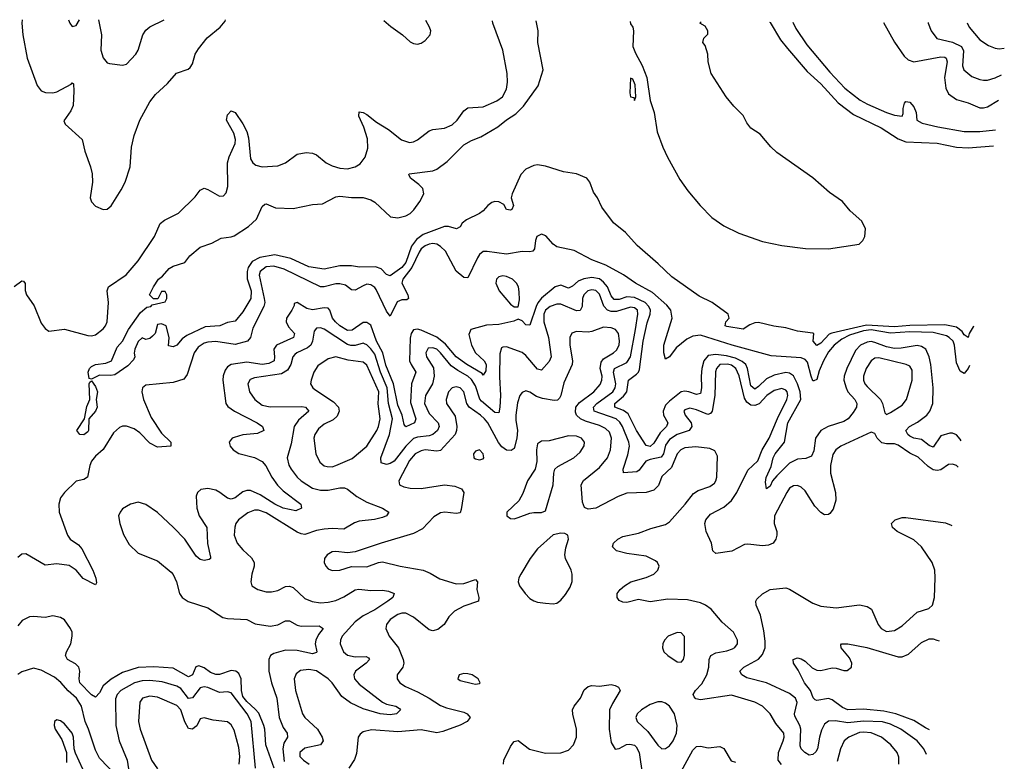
# Model space of a CAD drawing. Header units: inches. Extents: x 1694797 to 1849917, y 907313 to 1017959.
# Tile 834 of 834: x 1844839 to 1849917, y 1012405 to 1016228. Entities that reach past the tile are written whole.
import ezdxf

# ---------------------------------------------------------------- set-up
doc = ezdxf.new("R2010")
doc.units = ezdxf.units.IN
doc.header["$MEASUREMENT"] = 0
doc.layers.add('B8041', color=7, linetype='Continuous')

msp = doc.modelspace()

# ---------------------------------------------------------------- linework, layer by layer
at = {"layer": 'B8041', "color": 5}
for points, elevation in [([(1844810, 1014852.1), (1844850, 1014882), (1844859.1, 1014879.1), (1844867.8, 1014867.7), (1844867.9, 1014832.1), (1844874.4, 1014810), (1844913.1, 1014753.1), (1844950, 1014663.5), (1844970, 1014635.4), (1844990, 1014622.9), (1845070, 1014632.3), (1845190, 1014599.2), (1845210, 1014597.9), (1845230, 1014603.7), (1845270, 1014634.8), (1845282.4, 1014650), (1845290.3, 1014669.7), (1845296.4, 1014770), (1845289.9, 1014830), (1845296.5, 1014850), (1845388.3, 1014911.7), (1845450, 1014985.1), (1845534.6, 1015110), (1845563.3, 1015176.7), (1845585.6, 1015194.4), (1845657.4, 1015230), (1845744.6, 1015315.4), (1845770, 1015348.2), (1845783.5, 1015356.5), (1845790, 1015359.5), (1845810, 1015353.1), (1845870, 1015318.7), (1845890, 1015320.4), (1845904.6, 1015335.4), (1845912.3, 1015367.7), (1845910.8, 1015490), (1845919.2, 1015520.8), (1845950.5, 1015590), (1845952.5, 1015610), (1845943.5, 1015643.5), (1845906.2, 1015710), (1845910, 1015736.5), (1845930, 1015757.7), (1845950, 1015748.8), (1845990, 1015691.7), (1846010, 1015651.7), (1846018.5, 1015618.5), (1846030, 1015510.4), (1846041.8, 1015490), (1846057.3, 1015477.3), (1846090, 1015468.5), (1846170, 1015474), (1846210, 1015490.2), (1846270, 1015533.8), (1846316.2, 1015543.8), (1846350, 1015540.2), (1846370, 1015531.6), (1846419.5, 1015490), (1846450, 1015474.5), (1846490, 1015461.8), (1846530, 1015458.9), (1846570, 1015469.2), (1846594.7, 1015485.3), (1846620.6, 1015519.4), (1846634.6, 1015565.4), (1846633.1, 1015613.1), (1846614.5, 1015674.5), (1846587.3, 1015730), (1846590, 1015752.4), (1846610, 1015748.7), (1846630, 1015738.2), (1846679.6, 1015699.6), (1846741.3, 1015661.3), (1846807.9, 1015607.9), (1846850, 1015595.5), (1846870, 1015597.8), (1846890, 1015607.8), (1846950, 1015655), (1846970, 1015662), (1847030, 1015668.5), (1847070, 1015685.8), (1847095.5, 1015710), (1847130, 1015758.3), (1847150, 1015774), (1847230, 1015779.3), (1847300.5, 1015810), (1847329.2, 1015830.8), (1847349.9, 1015870.1), (1847354.3, 1015905.7), (1847352.8, 1015950), (1847330.4, 1016070), (1847279, 1016210), (1847277.6, 1016222.3)], 480), ([(1844851.5, 1016226.3), (1844849.6, 1016210), (1844855.5, 1016150), (1844877.1, 1016030), (1844930, 1015888.2), (1844950, 1015860.2), (1844972.3, 1015852.3), (1845010, 1015850.8), (1845030, 1015856.3), (1845104.8, 1015895.2), (1845110, 1015903), (1845116.3, 1015896.3), (1845119, 1015859), (1845114.5, 1015785.5), (1845102.7, 1015757.3), (1845066.6, 1015706.6), (1845074, 1015690), (1845161.3, 1015610), (1845174.3, 1015550), (1845205, 1015470), (1845212.9, 1015432.9), (1845214.5, 1015390), (1845202.4, 1015310), (1845210, 1015288.5), (1845230, 1015267), (1845270, 1015248.5), (1845290, 1015250.4), (1845310, 1015268.2), (1845363.1, 1015350), (1845383.5, 1015390), (1845408.7, 1015470), (1845415.9, 1015570), (1845429.8, 1015630), (1845458, 1015710), (1845510, 1015804.9), (1845538.6, 1015841.4), (1845602, 1015898), (1845647.7, 1015952.3), (1845707.7, 1015972.3), (1845719, 1015981), (1845730, 1016000.7), (1845744.8, 1016050), (1845761.9, 1016078.1), (1845805.6, 1016134.4), (1845872.6, 1016190), (1845899.1, 1016220.9), (1845901.1, 1016226.5)], 520), ([(1845090.2, 1016226.8), (1845097.1, 1016210), (1845110, 1016193.4), (1845130, 1016198.4), (1845148, 1016227.1)], 540), ([(1849759.1, 1014645.6), (1849756.3, 1014643.7), (1849735.5, 1014610), (1849730, 1014589.6), (1849710, 1014603), (1849700, 1014620), (1849670, 1014642.4), (1849610, 1014655.6), (1849430, 1014652.1), (1849350, 1014643.9), (1849206.4, 1014653.6), (1849027.5, 1014612.5), (1849014.1, 1014605.9), (1848970, 1014560.7), (1848950, 1014548.3), (1848931.8, 1014570), (1848934.2, 1014610), (1848930, 1014612.5), (1848850, 1014622.6), (1848790, 1014639.6), (1848728, 1014648), (1848650, 1014666), (1848630, 1014664.4), (1848604.6, 1014655.4), (1848570, 1014633), (1848486.1, 1014646.1), (1848477.2, 1014650), (1848480.7, 1014670), (1848498.7, 1014690), (1848493.2, 1014710), (1848410, 1014769.9), (1848343.4, 1014803.4), (1848202, 1014902), (1848132.1, 1014970), (1848023.6, 1015063.6), (1847962.8, 1015130), (1847901.2, 1015181.2), (1847840.8, 1015260.8), (1847819.4, 1015310), (1847799.1, 1015339.1), (1847779.6, 1015390), (1847763.8, 1015410), (1847710, 1015432.8), (1847642.9, 1015442.9), (1847550, 1015473.3), (1847510, 1015479.8), (1847490, 1015476.5), (1847450, 1015457.4), (1847423.3, 1015430), (1847378.6, 1015330), (1847374, 1015310), (1847385.3, 1015270), (1847377.6, 1015250), (1847370, 1015245.6), (1847350, 1015249.7), (1847335.5, 1015275.5), (1847310, 1015288.1), (1847290, 1015289.9), (1847274.3, 1015285.7), (1847252.9, 1015270), (1847230, 1015242.3), (1847211.2, 1015228.8), (1847143.5, 1015196.5), (1847121.7, 1015178.3), (1847110, 1015160.5), (1847091.1, 1015148.9), (1847050, 1015162.3), (1847030, 1015161.5), (1846920, 1015120), (1846885.4, 1015094.5), (1846859.8, 1015060.2), (1846830, 1014976.2), (1846810, 1014950.6), (1846750, 1014907.4), (1846730, 1014914), (1846703.9, 1014943.9), (1846674.1, 1014954.1), (1846592, 1014952), (1846550, 1014959), (1846490, 1014958.2), (1846410, 1014941.1), (1846330, 1014953.6), (1846237.6, 1014997.6), (1846155.4, 1015015.4), (1846077.5, 1015002.5), (1846038, 1014982), (1846016.6, 1014950), (1846012.1, 1014930), (1846012.2, 1014892.2), (1846032.5, 1014830), (1846031.6, 1014790), (1845990, 1014722), (1845950, 1014674), (1845910, 1014666), (1845871.3, 1014650), (1845795.1, 1014644.9), (1845700.5, 1014599.5), (1845676.7, 1014583.3), (1845650, 1014549.3), (1845630, 1014542), (1845606, 1014546), (1845609.3, 1014590), (1845595.3, 1014650), (1845570, 1014659.5), (1845550, 1014657), (1845537.1, 1014610), (1845524.4, 1014595.6), (1845510, 1014583.7), (1845490, 1014578.4), (1845470, 1014587), (1845450, 1014569.3), (1845432.7, 1014530), (1845428.6, 1014508.6), (1845432, 1014490), (1845425.8, 1014474.2), (1845396.2, 1014443.8), (1845330, 1014397.4), (1845307, 1014393), (1845250, 1014394.8), (1845210, 1014374), (1845198, 1014378), (1845191.5, 1014410), (1845199.7, 1014430), (1845210, 1014440.3), (1845230, 1014450.2), (1845283, 1014457), (1845313, 1014470), (1845341, 1014539), (1845369, 1014571), (1845399.8, 1014630), (1845461.7, 1014718.3), (1845494.9, 1014745.1), (1845515.3, 1014750), (1845522, 1014758), (1845590, 1014774), (1845598, 1014790), (1845598, 1014810), (1845590, 1014826), (1845570, 1014826), (1845552, 1014788), (1845528.4, 1014788.4), (1845509, 1014810), (1845528.7, 1014850), (1845555.3, 1014890), (1845575.1, 1014904.9), (1845610, 1014946), (1845630, 1014957.3), (1845690, 1014976), (1845717.2, 1015010), (1845770, 1015055.8), (1845830, 1015076), (1845877.7, 1015102.3), (1845930, 1015107.7), (1845945.6, 1015114.4), (1846018.8, 1015161.2), (1846059.8, 1015200.2), (1846090, 1015265.5), (1846103.7, 1015276.3), (1846110, 1015278.7), (1846158.3, 1015258.3), (1846250, 1015254.3), (1846350, 1015275.8), (1846401, 1015279), (1846470, 1015314.7), (1846490, 1015317.6), (1846550, 1015311.1), (1846610, 1015311.1), (1846650, 1015299.3), (1846670, 1015287.2), (1846751.8, 1015211.8), (1846790, 1015205.8), (1846830, 1015217.1), (1846852, 1015228), (1846872.6, 1015247.4), (1846903.1, 1015290), (1846922.7, 1015330), (1846917.4, 1015357.4), (1846897.9, 1015377.9), (1846855.1, 1015410), (1846845.6, 1015430), (1846847.4, 1015432.6), (1846970, 1015449.1), (1846990, 1015457.2), (1847043.6, 1015496.4), (1847130, 1015583.5), (1847170, 1015605.6), (1847216.5, 1015623.5), (1847305, 1015675), (1847350, 1015711.8), (1847397.3, 1015742.7), (1847438.2, 1015781.8), (1847513.4, 1015886.6), (1847539.5, 1015970), (1847511.6, 1016110), (1847512.7, 1016170), (1847503.5, 1016221.6)], 460), ([(1845245.7, 1016227.7), (1845261.5, 1016150), (1845256.9, 1016070), (1845270, 1016030.5), (1845290, 1016006), (1845301.4, 1016001.4), (1845370, 1015993.4), (1845390, 1015998), (1845438.4, 1016050), (1845449.6, 1016070), (1845473.7, 1016150), (1845490, 1016173.7), (1845510, 1016190.3), (1845584.4, 1016227.5)], 540), ([(1846716.9, 1016224.1), (1846752.6, 1016192.6), (1846813.4, 1016150), (1846853.5, 1016113.5), (1846870, 1016104.9), (1846890, 1016102), (1846910, 1016106.7), (1846930, 1016120.4), (1846956.2, 1016150), (1846959.6, 1016170), (1846952.8, 1016190), (1846932.9, 1016223.4)], 520), ([(1847988, 1016219.2), (1847990, 1016206), (1848000.7, 1016190), (1848004.4, 1016170), (1848002, 1016090), (1848015.1, 1016055.1), (1848050, 1015991), (1848073.4, 1015930), (1848091.3, 1015811.3), (1848111.3, 1015750), (1848126, 1015650), (1848155.5, 1015570), (1848179.9, 1015519.9), (1848243.4, 1015403.4), (1848285.5, 1015345.5), (1848348.8, 1015270), (1848408.8, 1015208.8), (1848470, 1015165.8), (1848548, 1015128), (1848670, 1015084.9), (1848770, 1015064.4), (1848891, 1015049), (1849010, 1015047.4), (1849168.9, 1015071.1), (1849188, 1015090), (1849198, 1015110), (1849202, 1015150), (1849182, 1015190), (1849122, 1015242), (1849082, 1015290), (1849016.2, 1015336.2), (1848930, 1015412), (1848743.2, 1015543.2), (1848712.5, 1015572.5), (1848657.5, 1015637.5), (1848609.4, 1015669.4), (1848590, 1015695.3), (1848570, 1015734), (1848521.7, 1015781.7), (1848482.7, 1015830), (1848406, 1015950), (1848389, 1016010), (1848388.7, 1016050), (1848374, 1016094), (1848362, 1016110), (1848367.3, 1016132.7), (1848387.3, 1016152.7), (1848388, 1016170), (1848374.6, 1016194.6), (1848346, 1016210), (1848353.3, 1016217.3)], 460), ([(1848706, 1016215.5), (1848710, 1016213), (1848763.3, 1016123.3), (1848798.5, 1016078.5), (1848901.1, 1015961.1), (1848970, 1015896.8), (1849060, 1015800), (1849139.5, 1015739.5), (1849281.3, 1015670), (1849370, 1015612.9), (1849410, 1015598.9), (1849570, 1015592.1), (1849670.6, 1015570.6), (1849730, 1015567.6), (1849861.7, 1015578.1)], 460), ([(1848825.9, 1016214.9), (1848842.4, 1016182.4), (1848897.9, 1016097.9), (1849017.4, 1015957.4), (1849094.5, 1015874.5), (1849173.3, 1015813.3), (1849211.7, 1015791.7), (1849310.3, 1015750), (1849350, 1015736.4), (1849389.7, 1015730.3), (1849395.8, 1015744.2), (1849395.3, 1015770), (1849402.4, 1015797.6), (1849410, 1015805.7), (1849430, 1015802), (1849450, 1015778.9), (1849463, 1015750), (1849466, 1015710), (1849493.7, 1015693.7), (1849574.8, 1015674.8), (1849710, 1015651.8), (1849790, 1015651.5), (1849870.8, 1015660.7)], 480), ([(1849294.8, 1016213.9), (1849351.1, 1016111.1), (1849400.3, 1016040.3), (1849420.6, 1016020.6), (1849451, 1016011), (1849590, 1016035.7), (1849610, 1016034.7), (1849617.1, 1016030), (1849622.9, 1016010), (1849609, 1015929), (1849614.7, 1015874.7), (1849630, 1015846), (1849670, 1015816.1), (1849730, 1015799.3), (1849790, 1015773.6), (1849810, 1015772.8), (1849830, 1015779.2), (1849887.5, 1015812.5)], 520), ([(1849524.4, 1016213.6), (1849525, 1016210), (1849540.2, 1016170), (1849568.9, 1016130), (1849650, 1016111.7), (1849696.4, 1016090), (1849707.1, 1016067.1), (1849702.2, 1015990), (1849708.6, 1015970), (1849750, 1015935.6), (1849790, 1015919.3), (1849810, 1015916.3), (1849830, 1015916.8), (1849870, 1015928.2), (1849901.9, 1015943.8)], 540), ([(1849724.9, 1016211.9), (1849735.8, 1016190), (1849790, 1016124), (1849835.2, 1016095.2), (1849870, 1016080.2), (1849890, 1016077.5), (1849917, 1016080.9)], 560), ([(1849737, 1014444.9), (1849730, 1014430.5), (1849710, 1014403.1), (1849690, 1014416.3), (1849670, 1014458.2), (1849659.7, 1014550), (1849652.5, 1014570), (1849633.5, 1014590), (1849618.1, 1014598.1), (1849550, 1014614.6), (1849430, 1014618.3), (1849330, 1014612), (1849230, 1014629.2), (1849190, 1014624.7), (1849117.9, 1014602.1), (1849079.5, 1014580.5), (1849038.8, 1014550), (1849010, 1014515.2), (1848985.2, 1014470), (1848962.6, 1014417.4), (1848950, 1014372.6), (1848934.1, 1014365.9), (1848930, 1014366.3), (1848921, 1014390), (1848901.6, 1014461.6), (1848890, 1014475.7), (1848870, 1014485.4), (1848715, 1014495.1), (1848513, 1014550), (1848350, 1014601.7), (1848310, 1014596.2), (1848279.5, 1014580.5), (1848224.1, 1014535.9), (1848190, 1014489.7), (1848170, 1014477), (1848161.3, 1014510), (1848161.5, 1014550), (1848203.6, 1014690), (1848196.8, 1014730), (1848176.9, 1014756.9), (1848102.3, 1014822.3), (1848015.2, 1014870), (1847953.3, 1014913.3), (1847862.3, 1014962.3), (1847789.8, 1014990), (1847698, 1015038), (1847610, 1015057.7), (1847590, 1015071.3), (1847552.9, 1015112.9), (1847530, 1015121.7), (1847506, 1015110), (1847498.6, 1015090), (1847493.4, 1015046.6), (1847484.7, 1015035.3), (1847470, 1015030.9), (1847430, 1015033.6), (1847350, 1015019.3), (1847250, 1015033.2), (1847230, 1015032.2), (1847210, 1015017.3), (1847199.3, 1015000.7), (1847150, 1014897.7), (1847130, 1014898.5), (1847090, 1014931.1), (1847034.7, 1015034.7), (1847010, 1015059.4), (1846990.4, 1015070.4), (1846970, 1015073.7), (1846950, 1015070.7), (1846930, 1015061.2), (1846910, 1015045.8), (1846898.5, 1015030), (1846860.8, 1014950), (1846814.9, 1014890), (1846809.5, 1014870), (1846840.1, 1014810), (1846843.5, 1014790), (1846835.5, 1014784.5), (1846810, 1014783.7), (1846786.5, 1014773.5), (1846750, 1014699.2), (1846730, 1014725.5), (1846676.8, 1014836.8), (1846670, 1014847.6), (1846650, 1014861.6), (1846630, 1014863.6), (1846610, 1014856.6), (1846570, 1014832.7), (1846550, 1014835.8), (1846518.5, 1014858.5), (1846490, 1014866.3), (1846470, 1014865.6), (1846410, 1014850.6), (1846390, 1014851.3), (1846202.6, 1014942.6), (1846150, 1014957.5), (1846110, 1014953.1), (1846079.6, 1014930), (1846073.6, 1014910), (1846099.9, 1014790), (1846102.5, 1014770), (1846098.5, 1014750), (1846041.6, 1014638.4), (1846029, 1014590), (1846014, 1014570), (1845950, 1014554.3), (1845850, 1014568.6), (1845810, 1014566.2), (1845790, 1014559.8), (1845760.3, 1014539.7), (1845738.3, 1014510), (1845702, 1014398), (1845684.9, 1014375.1), (1845630, 1014358.2), (1845490, 1014343.5), (1845471.7, 1014330), (1845468.8, 1014310), (1845477.9, 1014270), (1845516.9, 1014176.9), (1845570, 1014096.1), (1845618, 1014050), (1845618.8, 1014030), (1845550, 1014024.5), (1845510, 1014044.3), (1845458.1, 1014098.1), (1845430, 1014118.8), (1845390, 1014132.6), (1845370, 1014132.1), (1845354.4, 1014125.6), (1845322.6, 1014097.4), (1845270, 1014012.3), (1845230, 1013977.4), (1845210, 1013951.6), (1845200.9, 1013930), (1845189.2, 1013870), (1845170, 1013857), (1845130, 1013849.8), (1845070.2, 1013790), (1845050, 1013763.1), (1845041.5, 1013730), (1845043, 1013690), (1845086.2, 1013570), (1845098.6, 1013550), (1845141.5, 1013521.5), (1845159.9, 1013499.9), (1845216.1, 1013390), (1845231.5, 1013348.5), (1845234.6, 1013325.4), (1845230, 1013314.5), (1845166.5, 1013346.5), (1845129.9, 1013390), (1845094.2, 1013414.2), (1845030, 1013423.1), (1844970, 1013415.9), (1844870, 1013474.2), (1844850, 1013472.3), (1844830, 1013454.8)], 480), ([(1849694.4, 1014057.7), (1849690, 1014065.8), (1849670, 1014088.4), (1849650, 1014096.3), (1849635.8, 1014095.8), (1849590, 1014082.6), (1849550, 1014024.2), (1849530, 1014032.5), (1849490, 1014063.3), (1849450, 1014069.9), (1849430, 1014081.2), (1849420.2, 1014090), (1849409.9, 1014110), (1849427.6, 1014130), (1849470, 1014152.5), (1849517.9, 1014190), (1849532.7, 1014210), (1849548.2, 1014250), (1849550.9, 1014330), (1849538.6, 1014450), (1849529.5, 1014490), (1849511.6, 1014530), (1849490, 1014543.9), (1849468.3, 1014548.2), (1849385.6, 1014534.4), (1849350, 1014533.1), (1849310, 1014540.6), (1849250, 1014564), (1849230, 1014568.5), (1849210, 1014566.1), (1849175.7, 1014550), (1849150, 1014522.4), (1849104.2, 1014430), (1849091, 1014390), (1849090.1, 1014370), (1849100.6, 1014330), (1849110.6, 1014310), (1849146.5, 1014270), (1849156.1, 1014250), (1849153.9, 1014230), (1849137.7, 1014202.3), (1849111.5, 1014170), (1849090, 1014156.4), (1849008.4, 1014131.6), (1848970.2, 1014110), (1848943.8, 1014070), (1848934.3, 1014005.7), (1848922.4, 1013977.6), (1848893.9, 1013966.1), (1848850, 1013962), (1848810, 1013941.5), (1848743.2, 1013876.8), (1848721.6, 1013850), (1848710, 1013822.9), (1848690, 1013809.5), (1848684.6, 1013844.6), (1848688.4, 1013868.4), (1848715.4, 1013924.6), (1848724.4, 1013970), (1848734.6, 1013990), (1848784.1, 1014050), (1848800.6, 1014150), (1848868.1, 1014270), (1848863.6, 1014310), (1848850, 1014351.1), (1848830, 1014391.7), (1848810, 1014405.9), (1848790, 1014408.9), (1848730, 1014395.3), (1848690, 1014376.6), (1848650, 1014336.7), (1848630, 1014323.2), (1848610, 1014340.7), (1848593.3, 1014430), (1848583.5, 1014450), (1848565.5, 1014465.5), (1848530, 1014482.4), (1848485, 1014495), (1848430, 1014502), (1848390, 1014496.1), (1848367.6, 1014470), (1848356.7, 1014430), (1848352.9, 1014390), (1848356, 1014330), (1848350, 1014301.1), (1848330, 1014295.2), (1848290, 1014310.2), (1848270, 1014313.2), (1848250.4, 1014309.6), (1848190, 1014261.5), (1848170, 1014240.1), (1848157.8, 1014210), (1848158.9, 1014190), (1848181.8, 1014150), (1848175.7, 1014130), (1848141.4, 1014098.6), (1848110, 1014044.1), (1848090, 1014027.9), (1848070, 1014032), (1848019.3, 1014110), (1847976.3, 1014196.2), (1847953.7, 1014213.7), (1847908.6, 1014230), (1847908.8, 1014248.8), (1847953.1, 1014286.9), (1847969.9, 1014310), (1847978.7, 1014370), (1848019.8, 1014400.2), (1848029.9, 1014410.1), (1848035.7, 1014424.3), (1848055.2, 1014570), (1848074.6, 1014665.4), (1848091.4, 1014710), (1848092.2, 1014730), (1848083.8, 1014750), (1848064.9, 1014770), (1848010, 1014795.7), (1847970, 1014799.1), (1847930, 1014785.2), (1847905.3, 1014785.3), (1847890, 1014803.7), (1847869.9, 1014850), (1847850, 1014875.3), (1847830, 1014891.2), (1847790, 1014898.6), (1847747.8, 1014892.2), (1847719.8, 1014880.2), (1847690, 1014854.1), (1847670, 1014844.2), (1847630, 1014858.6), (1847601.2, 1014850), (1847530, 1014791.5), (1847512.1, 1014767.8), (1847502.3, 1014750), (1847470, 1014653.3), (1847450, 1014655.4), (1847430, 1014676.3), (1847410, 1014684.7), (1847387.1, 1014672.9), (1847310, 1014657.2), (1847246.7, 1014653.4), (1847165.3, 1014630), (1847155.8, 1014604.2), (1847168.7, 1014550), (1847190.5, 1014510), (1847233.7, 1014470), (1847244, 1014450), (1847242.4, 1014417.6), (1847230, 1014396), (1847224.7, 1014404.7), (1847144.7, 1014450), (1847090, 1014489.6), (1847035.5, 1014555.5), (1846990, 1014590.4), (1846910, 1014628.1), (1846890, 1014632.3), (1846870, 1014628.3), (1846858.1, 1014610), (1846853.5, 1014586.5), (1846850.1, 1014470), (1846857.3, 1014450), (1846882, 1014410), (1846860.5, 1014350), (1846854, 1014254), (1846881.6, 1014170), (1846874.5, 1014150), (1846830, 1014129.1), (1846821.7, 1014141.7), (1846811.2, 1014190), (1846790, 1014241.5), (1846766.2, 1014350), (1846727.7, 1014447.7), (1846712.1, 1014510), (1846679, 1014570), (1846650, 1014652.8), (1846630, 1014667.3), (1846610, 1014666.4), (1846553.5, 1014626.5), (1846530, 1014626.4), (1846490, 1014649.9), (1846467.6, 1014670), (1846452.4, 1014690), (1846439.3, 1014730), (1846430, 1014739.9), (1846410, 1014741.6), (1846350, 1014731.4), (1846319.5, 1014739.5), (1846270, 1014770.8), (1846255.2, 1014764.8), (1846255.2, 1014755.2), (1846242.3, 1014730), (1846214.4, 1014690), (1846213.2, 1014670), (1846225.1, 1014645.1), (1846256.3, 1014610), (1846251.8, 1014590), (1846163.3, 1014550), (1846150.1, 1014530), (1846153.9, 1014490), (1846151, 1014469), (1846123.7, 1014456.3), (1846090, 1014451.1), (1846010, 1014462.1), (1845930.1, 1014449.9), (1845910, 1014437.7), (1845898.3, 1014421.7), (1845888.3, 1014391.7), (1845886.9, 1014370), (1845901.6, 1014250), (1845913.1, 1014233.1), (1845947.1, 1014210), (1846063.5, 1014150), (1846091.8, 1014130), (1846097.8, 1014110), (1846065.3, 1014094.7), (1845990, 1014087), (1845945.1, 1014074.9), (1845934.9, 1014070), (1845920.2, 1014050), (1845924.3, 1014030), (1845940.7, 1014010), (1845970, 1013992.1), (1846050, 1013970.6), (1846089.7, 1013949.7), (1846107.9, 1013927.9), (1846139.6, 1013870), (1846168.7, 1013828.7), (1846198.7, 1013798.7), (1846289.1, 1013730), (1846292, 1013710), (1846263.1, 1013696.9), (1846198.5, 1013710), (1846154.1, 1013730), (1846079.3, 1013779.3), (1846030, 1013800.4), (1846010, 1013800.9), (1845990, 1013793.7), (1845950, 1013762.9), (1845930, 1013755.8), (1845910, 1013760.9), (1845871.4, 1013791.4), (1845850, 1013801.8), (1845809.1, 1013810.9), (1845773.4, 1013806.6), (1845755.2, 1013790), (1845749, 1013771), (1845751.8, 1013710), (1845763.8, 1013670), (1845803.7, 1013610), (1845806.9, 1013526.9), (1845823.4, 1013456.6), (1845823.1, 1013450), (1845815.6, 1013444.4), (1845790, 1013440.6), (1845770, 1013445), (1845750, 1013463.1), (1845690.9, 1013550), (1845631.9, 1013610), (1845550, 1013686.8), (1845490, 1013729.1), (1845450, 1013741.5), (1845410, 1013730.7), (1845370, 1013706), (1845356.5, 1013690), (1845349.3, 1013670), (1845356.1, 1013630), (1845374.3, 1013574.3), (1845403.1, 1013523.1), (1845450, 1013477.1), (1845550, 1013437.7), (1845619.8, 1013379.8), (1845630, 1013368.5), (1845648.2, 1013330), (1845663.6, 1013270), (1845677.8, 1013250), (1845708.5, 1013228.5), (1845810, 1013196.3), (1845887, 1013147), (1845910, 1013140.6), (1846010, 1013135.3), (1846053.1, 1013113.1), (1846130, 1013101.2), (1846170, 1013108.3), (1846210, 1013128.4), (1846230, 1013128.4), (1846270, 1013107.3), (1846290, 1013102.3), (1846384, 1013104), (1846404.9, 1013090), (1846380.9, 1013059.1), (1846366.6, 1013030), (1846363.2, 1013010), (1846372.3, 1012970), (1846370, 1012965.1), (1846350, 1012958.5), (1846270, 1012976.9), (1846210, 1012977.9), (1846150, 1012960.7), (1846132.8, 1012950), (1846123.1, 1012930), (1846123.3, 1012870), (1846137.2, 1012810), (1846165.7, 1012730), (1846177.2, 1012630), (1846198.6, 1012578.6), (1846218.1, 1012550), (1846219.5, 1012530), (1846202, 1012498), (1846195.9, 1012470), (1846203.6, 1012403.6)], 520), ([(1849679.4, 1013920.8), (1849670, 1013929), (1849650, 1013936.2), (1849630, 1013935), (1849590, 1013908.1), (1849570, 1013903.4), (1849550, 1013908), (1849525, 1013925), (1849472.7, 1013972.7), (1849430, 1013994.1), (1849370, 1014033.7), (1849350, 1014041.1), (1849310, 1014041.1), (1849286.1, 1014046.1), (1849261.2, 1014070), (1849250, 1014095.1), (1849230, 1014101.1), (1849073.4, 1014030), (1849049, 1014011), (1849032.9, 1013987.2), (1849020.6, 1013930), (1849020.5, 1013890), (1849045.8, 1013790), (1849048.8, 1013751.2), (1849034.8, 1013705.2), (1849016.9, 1013683.1), (1849010, 1013677.7), (1848990, 1013675.6), (1848970, 1013687.4), (1848939.9, 1013719.9), (1848890, 1013799.1), (1848870, 1013817.2), (1848850, 1013827.2), (1848830, 1013825.3), (1848810, 1013812.8), (1848794.7, 1013790), (1848732.4, 1013670), (1848730.2, 1013630), (1848743.2, 1013590), (1848743.9, 1013570), (1848738, 1013550), (1848724.9, 1013530), (1848701.2, 1013518.8), (1848670, 1013514.8), (1848595.1, 1013524.9), (1848577, 1013523), (1848512.5, 1013487.5), (1848430, 1013475.4), (1848413, 1013490), (1848407.6, 1013530), (1848378.7, 1013590), (1848371.8, 1013630), (1848377.8, 1013650), (1848401.9, 1013678.1), (1848470, 1013714.7), (1848509.3, 1013750), (1848538, 1013790), (1848593.8, 1013906.1), (1848646.1, 1013953.9), (1848667.5, 1014010), (1848704.8, 1014070), (1848747.6, 1014172.4), (1848794.9, 1014270), (1848800.2, 1014290), (1848796.5, 1014310), (1848790, 1014318.2), (1848770, 1014326.4), (1848730, 1014317.1), (1848692.8, 1014290), (1848652.2, 1014247.7), (1848630, 1014239.5), (1848610, 1014241.3), (1848590, 1014255.8), (1848577.4, 1014277.4), (1848550, 1014391.8), (1848532.5, 1014430), (1848510, 1014447), (1848490, 1014452.9), (1848450.4, 1014449.6), (1848432.5, 1014430), (1848428.3, 1014411.7), (1848424.2, 1014290), (1848410.5, 1014209.5), (1848402.6, 1014197.4), (1848387.4, 1014192.6), (1848330, 1014216.2), (1848295.3, 1014224.7), (1848270, 1014216.4), (1848265, 1014210), (1848271.3, 1014190), (1848301.4, 1014150), (1848304.8, 1014130), (1848291, 1014110), (1848230, 1014089.2), (1848190, 1014064.3), (1848170, 1014034.6), (1848159.7, 1013990), (1848147.8, 1013972.2), (1848090, 1013961), (1848068.6, 1013951.4), (1848034.3, 1013905.7), (1848022.4, 1013897.6), (1847952.3, 1013892.3), (1847951.1, 1013910), (1847975.7, 1013984.3), (1847984.3, 1014030), (1847980.1, 1014050), (1847947.2, 1014130), (1847933.8, 1014153.8), (1847914.7, 1014170), (1847802.3, 1014210), (1847797.7, 1014230), (1847815.5, 1014250), (1847897.3, 1014310), (1847909.5, 1014330), (1847912.8, 1014350), (1847901.7, 1014410), (1847907.1, 1014430), (1847970, 1014460.3), (1847989.2, 1014490), (1848015.2, 1014630), (1848026.2, 1014710), (1848024.9, 1014730), (1848010, 1014742.9), (1847990, 1014746.6), (1847916.8, 1014723.2), (1847890, 1014723.9), (1847870.7, 1014730.7), (1847851.2, 1014751.2), (1847830, 1014813.1), (1847810, 1014832.6), (1847790, 1014835.7), (1847768.6, 1014830), (1847747.8, 1014810), (1847742, 1014790), (1847739.5, 1014750), (1847730, 1014729), (1847710, 1014726.2), (1847630, 1014761.8), (1847610, 1014760.7), (1847575.6, 1014750), (1847550.4, 1014729.7), (1847542.6, 1014710), (1847541.4, 1014670), (1847565.5, 1014590), (1847580.4, 1014490), (1847570, 1014465.1), (1847530, 1014420.8), (1847510, 1014426.9), (1847450, 1014496.8), (1847430, 1014512), (1847350, 1014541), (1847330, 1014540.5), (1847324.3, 1014535.7), (1847314.5, 1014505.5), (1847312.8, 1014387.2), (1847319, 1014290), (1847316, 1014230), (1847310, 1014201.3), (1847290, 1014202.7), (1847220.7, 1014260.7), (1847212.5, 1014272.5), (1847190, 1014341.2), (1847170, 1014373.8), (1847150.5, 1014390.5), (1847098.7, 1014418.7), (1847063.8, 1014443.8), (1847010, 1014510.8), (1846990, 1014528.7), (1846970, 1014536.2), (1846946, 1014534), (1846934.3, 1014510), (1846937.6, 1014490), (1846972.7, 1014432.7), (1846976.4, 1014390), (1846967.4, 1014350), (1846931.8, 1014290), (1846927.4, 1014250), (1846950, 1014197.7), (1846996.8, 1014150), (1847003.1, 1014130), (1846993.4, 1014110), (1846970, 1014089.5), (1846950, 1014081.8), (1846890, 1014076.1), (1846870, 1014068.8), (1846829.8, 1014030.2), (1846770, 1013951.4), (1846750, 1013939.2), (1846730, 1013934.6), (1846704.1, 1013944.1), (1846701.3, 1013970), (1846746.4, 1014090), (1846762.5, 1014170), (1846741.3, 1014250), (1846734.3, 1014330), (1846699.3, 1014410), (1846670, 1014503.7), (1846650, 1014531.6), (1846630, 1014550.9), (1846616.8, 1014556.8), (1846610, 1014559.7), (1846570, 1014548.1), (1846547.5, 1014547.5), (1846530, 1014553.6), (1846410, 1014632.5), (1846390, 1014639.5), (1846370, 1014636.8), (1846357.3, 1014622.7), (1846348.8, 1014570), (1846339.9, 1014550), (1846324.1, 1014535.9), (1846268.8, 1014511.2), (1846257.8, 1014502.2), (1846247.8, 1014490), (1846236.9, 1014450), (1846219.4, 1014420.6), (1846190, 1014403), (1846050, 1014381.1), (1846027.1, 1014372.9), (1846015.8, 1014350), (1846024.8, 1014310), (1846051.8, 1014270), (1846090, 1014240.7), (1846131.6, 1014231.6), (1846293.8, 1014233.8), (1846313.1, 1014230), (1846330.1, 1014210.1), (1846276.6, 1014163.4), (1846255.2, 1014130), (1846238.6, 1014041.4), (1846218.8, 1013970), (1846227.8, 1013932.2), (1846239, 1013910), (1846269.4, 1013870), (1846291, 1013850), (1846350, 1013813.5), (1846390, 1013803.1), (1846430, 1013801.9), (1846490, 1013814.8), (1846513.8, 1013813.8), (1846530, 1013807.5), (1846577.6, 1013770), (1846630, 1013741.1), (1846710.5, 1013710), (1846743, 1013690), (1846730.5, 1013670), (1846710, 1013661.5), (1846668.5, 1013651.5), (1846590, 1013642.7), (1846565.5, 1013634.5), (1846510, 1013601.3), (1846450, 1013604.3), (1846410, 1013601.1), (1846370, 1013594), (1846310, 1013573.4), (1846290, 1013576.7), (1846270, 1013586.5), (1846110, 1013685.8), (1846070, 1013699.4), (1846050, 1013699.6), (1846015, 1013685), (1845967.1, 1013650), (1845953.8, 1013630), (1845948.3, 1013611.7), (1845945, 1013570), (1845960.2, 1013530), (1845990, 1013494.7), (1846034, 1013454), (1846047.5, 1013430), (1846048.8, 1013410), (1846035.5, 1013370), (1846031.8, 1013330), (1846037.1, 1013310), (1846066.8, 1013290), (1846110, 1013279.1), (1846137.8, 1013277.8), (1846170, 1013285.4), (1846210, 1013306), (1846230, 1013308.5), (1846250, 1013300.2), (1846310, 1013244.1), (1846347.9, 1013227.9), (1846390, 1013222), (1846430, 1013224.8), (1846470, 1013234), (1846510, 1013251.9), (1846570, 1013289.5), (1846587.6, 1013292.4), (1846650, 1013285.9), (1846710, 1013287.5), (1846741.6, 1013281.6), (1846770.3, 1013270), (1846763.8, 1013250), (1846737.8, 1013230), (1846670, 1013186.5), (1846610, 1013155.5), (1846570, 1013123.4), (1846502.6, 1013050), (1846493.4, 1013030), (1846491.4, 1013010), (1846508.8, 1012970), (1846530, 1012951.5), (1846570, 1012942.7), (1846626, 1012946), (1846638.6, 1012938.6), (1846642.6, 1012930), (1846625.8, 1012910), (1846571.1, 1012870), (1846561.9, 1012850), (1846566.5, 1012830), (1846590, 1012803), (1846709.7, 1012709.7), (1846730, 1012700.1), (1846779.1, 1012690), (1846797.8, 1012677.8), (1846803.1, 1012670), (1846781.7, 1012650), (1846750, 1012644.1), (1846697.6, 1012650), (1846610, 1012675.1), (1846545.6, 1012705.6), (1846499.8, 1012739.8), (1846450, 1012809.3), (1846430, 1012829.9), (1846370, 1012870.8), (1846330, 1012878.1), (1846287, 1012873), (1846264.5, 1012855.5), (1846254.7, 1012830), (1846260.9, 1012770), (1846298.2, 1012650), (1846310.2, 1012630), (1846375.4, 1012570), (1846398.8, 1012530), (1846403.9, 1012510), (1846390.1, 1012489.9), (1846310, 1012473.3), (1846284.1, 1012450), (1846283.8, 1012430), (1846303.2, 1012410), (1846332.2, 1012390)], 540), ([(1848767.7, 1012387.7), (1848751.6, 1012411.6), (1848752.4, 1012450), (1848775.9, 1012510), (1848781.3, 1012530), (1848779.6, 1012550), (1848739.5, 1012599.5), (1848709.8, 1012650), (1848670, 1012688.4), (1848630, 1012710.5), (1848510, 1012745.8), (1848350, 1012721.7), (1848326.9, 1012726.9), (1848317.4, 1012737.4), (1848312.4, 1012750), (1848323.9, 1012770), (1848356.3, 1012803.7), (1848383.2, 1012850), (1848393.4, 1012890), (1848395.5, 1012930), (1848403.7, 1012950), (1848430, 1012964.8), (1848486.1, 1012973.9), (1848515, 1012985), (1848527.9, 1012992.1), (1848540.5, 1013010), (1848541, 1013030), (1848519.8, 1013070), (1848461.4, 1013121.4), (1848404.4, 1013190), (1848376.8, 1013210), (1848350, 1013222.1), (1848283.2, 1013236.8), (1848181.2, 1013241.2), (1848090, 1013226.2), (1848030, 1013238.7), (1847970, 1013223.5), (1847950, 1013224.7), (1847930, 1013234), (1847919.7, 1013250), (1847921.1, 1013270), (1847935.1, 1013290), (1847958.5, 1013310), (1847991.5, 1013330), (1848070, 1013351.8), (1848110, 1013369.6), (1848130.6, 1013390), (1848137.1, 1013410), (1848128.6, 1013430), (1848118.3, 1013438.3), (1848070, 1013462.5), (1847970, 1013475.9), (1847916.2, 1013490), (1847895.8, 1013510), (1847901.1, 1013530), (1847923.5, 1013550), (1847950, 1013563.5), (1848030, 1013580.4), (1848094.3, 1013605.7), (1848170, 1013626.4), (1848190, 1013639.2), (1848271.4, 1013730), (1848314.1, 1013785.9), (1848338.9, 1013801.1), (1848398.5, 1013821.5), (1848421.6, 1013838.4), (1848429.9, 1013850.1), (1848434.8, 1013870), (1848437.8, 1013977.8), (1848424.8, 1014004.8), (1848397.5, 1014017.5), (1848326.5, 1014026.5), (1848270, 1014020.4), (1848249.2, 1014010.8), (1848230, 1013990.6), (1848199.8, 1013920.2), (1848150, 1013873.5), (1848132.8, 1013827.2), (1848110, 1013803.2), (1848070, 1013791.1), (1847970, 1013787.3), (1847925.8, 1013770), (1847810, 1013709.3), (1847770, 1013704.5), (1847752.8, 1013712.8), (1847741.3, 1013741.3), (1847735, 1013830), (1847747.1, 1013852.9), (1847830, 1013919.8), (1847869.9, 1013970), (1847885.5, 1014010), (1847892, 1014070), (1847881.1, 1014101.1), (1847861, 1014121), (1847830, 1014135.9), (1847757.4, 1014157.4), (1847731, 1014171), (1847711.4, 1014190), (1847705.1, 1014205.1), (1847706.6, 1014230), (1847725.9, 1014254.1), (1847800.4, 1014310), (1847832.2, 1014347.8), (1847841.2, 1014370), (1847842.5, 1014390), (1847833.5, 1014430), (1847837.2, 1014462.8), (1847850, 1014479.1), (1847902.2, 1014510), (1847916.2, 1014523.8), (1847930.4, 1014550), (1847933, 1014573), (1847927.1, 1014610), (1847912.1, 1014630), (1847890, 1014640.2), (1847850, 1014643), (1847790, 1014619.9), (1847770, 1014617.1), (1847710, 1014620.3), (1847687.3, 1014612.7), (1847676.3, 1014590), (1847677, 1014550), (1847690.8, 1014470), (1847688.3, 1014450), (1847644.7, 1014355.3), (1847629.5, 1014290.5), (1847622.5, 1014277.4), (1847612.7, 1014267.3), (1847595.9, 1014264.1), (1847535.3, 1014275.3), (1847505, 1014285), (1847470, 1014308.5), (1847450, 1014314.7), (1847430, 1014306), (1847419, 1014290), (1847406.4, 1014253.6), (1847397.7, 1014190), (1847397.3, 1014162.7), (1847406.2, 1014110), (1847403.6, 1014070), (1847390, 1014017.7), (1847373.7, 1014006.3), (1847350, 1014009.4), (1847326, 1014026), (1847308.1, 1014048.1), (1847252.8, 1014150), (1847237, 1014170), (1847215.3, 1014190), (1847156.5, 1014230), (1847144.6, 1014250), (1847130, 1014309.7), (1847110, 1014329.8), (1847090, 1014334.9), (1847070, 1014330.6), (1847051, 1014310), (1847037.9, 1014270), (1847039.8, 1014250), (1847084.8, 1014184.8), (1847092.8, 1014130), (1847092, 1014110), (1847084.4, 1014090), (1847010, 1014006.7), (1846990, 1014004.3), (1846930, 1014009.9), (1846910, 1014005.9), (1846878.8, 1013990), (1846850, 1013954.9), (1846794, 1013850), (1846798.4, 1013830), (1846820, 1013820), (1846852.7, 1013812.7), (1846910, 1013811.4), (1847030, 1013830.8), (1847082.5, 1013822.5), (1847117.1, 1013810), (1847130.3, 1013790), (1847116.7, 1013703.3), (1847110, 1013686), (1847090, 1013682.9), (1847031.4, 1013688.6), (1847010, 1013684.9), (1846975.6, 1013664.4), (1846915.9, 1013604), (1846870, 1013578.7), (1846702.8, 1013530), (1846570, 1013484.4), (1846530, 1013479.8), (1846470, 1013487.2), (1846450, 1013484.4), (1846424.9, 1013470), (1846410.4, 1013450), (1846408.7, 1013430), (1846417.6, 1013410), (1846430, 1013396.4), (1846450, 1013387.9), (1846490, 1013390.2), (1846550, 1013408.5), (1846630, 1013407), (1846690, 1013430.2), (1846710, 1013433.6), (1846801, 1013410), (1846920.5, 1013390), (1846955.5, 1013375.5), (1847005.2, 1013345.2), (1847090, 1013319), (1847130, 1013321.9), (1847190, 1013341.7), (1847199.6, 1013330), (1847196.8, 1013290), (1847206.7, 1013250), (1847206, 1013230), (1847130, 1013204.9), (1847081.9, 1013178.1), (1847052.9, 1013150), (1847027.6, 1013110), (1846995.5, 1013084.5), (1846970, 1013077.3), (1846950, 1013082), (1846870, 1013148.4), (1846830, 1013168.2), (1846810, 1013168.2), (1846790, 1013161.3), (1846750, 1013136.5), (1846731, 1013110), (1846727.7, 1013090), (1846745, 1013050), (1846793, 1012990), (1846816.3, 1012930), (1846820.5, 1012910), (1846815, 1012890), (1846786, 1012850), (1846786, 1012830), (1846799.7, 1012810), (1846829.1, 1012790), (1846890, 1012763.7), (1846950.6, 1012730.6), (1847010, 1012692.7), (1847040.4, 1012680.4), (1847130, 1012658.2), (1847146.4, 1012650), (1847162.4, 1012630), (1847146.4, 1012610), (1847110, 1012590.9), (1847021.5, 1012558.5), (1846990, 1012551.4), (1846910, 1012566.5), (1846790, 1012556.1), (1846652.9, 1012567.1), (1846610, 1012556.1), (1846594.6, 1012545.4), (1846584, 1012530), (1846575.4, 1012444.6), (1846565.1, 1012414.9), (1846535.8, 1012370)], 560), ([(1849516.4, 1012439.7), (1849501.7, 1012470), (1849466.9, 1012510), (1849384, 1012570), (1849330, 1012597.2), (1849288.9, 1012608.9), (1849190, 1012611.9), (1849110, 1012603.1), (1849046.6, 1012613.4), (1849010, 1012612.6), (1848990, 1012595.8), (1848974.4, 1012565.6), (1848963.6, 1012530), (1848953.9, 1012470), (1848945.8, 1012454.2), (1848930, 1012440.2), (1848910, 1012437.3), (1848887.9, 1012450), (1848869.1, 1012469.1), (1848864.3, 1012484.3), (1848868, 1012570), (1848862.2, 1012590), (1848837.1, 1012637.1), (1848835.1, 1012650), (1848848.2, 1012708.2), (1848840.2, 1012730), (1848810, 1012755.3), (1848690, 1012809.9), (1848590, 1012835.7), (1848563.1, 1012850), (1848553.3, 1012870), (1848574, 1012890), (1848650, 1012932.1), (1848670, 1012955), (1848683.9, 1012990), (1848684.4, 1013024.4), (1848676.8, 1013076.8), (1848658.9, 1013158.9), (1848638, 1013210), (1848635.6, 1013230), (1848640.1, 1013239.9), (1848670, 1013268), (1848710, 1013290.6), (1848790, 1013299.3), (1848810, 1013292.4), (1848930, 1013220.2), (1848970, 1013204.8), (1849050, 1013195.9), (1849170, 1013212), (1849210, 1013202.2), (1849232.3, 1013190), (1849266.8, 1013110), (1849282, 1013090), (1849310, 1013074.5), (1849350, 1013079.3), (1849390, 1013102.9), (1849467, 1013173), (1849527.4, 1013192.6), (1849547.2, 1013210), (1849556.4, 1013250), (1849561.3, 1013350), (1849558.4, 1013390), (1849544.7, 1013430), (1849489.4, 1013510), (1849450, 1013547.3), (1849365.3, 1013590), (1849339.8, 1013610), (1849334.7, 1013630), (1849354.7, 1013650), (1849390, 1013661.8), (1849410, 1013661.3), (1849613.7, 1013633.7), (1849643, 1013623), (1849646.3, 1013620.2)], 540), ([(1846150.6, 1012370), (1846109.2, 1012490), (1846102.9, 1012570), (1846097.3, 1012590), (1846072.5, 1012652.5), (1846054.3, 1012674.3), (1846010, 1012712.5), (1845990, 1012738.7), (1845982.4, 1012770), (1845981.2, 1012830), (1845970, 1012858.1), (1845954.4, 1012870), (1845930, 1012873.7), (1845870, 1012852.7), (1845850, 1012852.1), (1845822.6, 1012862.6), (1845790, 1012887.5), (1845763.3, 1012896.6), (1845747.8, 1012892.2), (1845729.6, 1012850.4), (1845710, 1012840.1), (1845630, 1012884.6), (1845530, 1012892.4), (1845450, 1012888.1), (1845370, 1012863.3), (1845310, 1012827.5), (1845270, 1012794.4), (1845250, 1012758.2), (1845230, 1012736.2), (1845210, 1012747.5), (1845150, 1012809.9), (1845146.3, 1012830), (1845149.9, 1012870), (1845144.5, 1012890), (1845127.1, 1012907.1), (1845086, 1012930), (1845075.7, 1012950), (1845080.6, 1012970), (1845102, 1013010), (1845110.4, 1013050.4), (1845109.2, 1013070), (1845100.8, 1013090), (1845070, 1013134.6), (1845050, 1013146.3), (1845010, 1013154.4), (1844970, 1013145.6), (1844910, 1013152.2), (1844890, 1013149.1), (1844852.6, 1013130), (1844830, 1013103.1)], 520), ([(1849530.5, 1012567.5), (1849510, 1012576.9), (1849450, 1012616), (1849358.1, 1012650), (1849296.5, 1012663.5), (1849190, 1012673.6), (1849110, 1012670.4), (1849083, 1012683), (1849030, 1012721), (1849010, 1012728.4), (1848950, 1012718.3), (1848941.7, 1012721.7), (1848931.7, 1012731.7), (1848917.4, 1012770), (1848886, 1012810), (1848854.1, 1012874.1), (1848829.7, 1012910), (1848827.8, 1012930), (1848850, 1012938.2), (1848870, 1012934), (1848890, 1012921.6), (1848926.8, 1012886.8), (1848950, 1012875.4), (1848970, 1012873), (1849030, 1012885.9), (1849050, 1012885), (1849090, 1012873.2), (1849106.3, 1012873.7), (1849128.2, 1012890), (1849131.1, 1012910), (1849118.5, 1012938.5), (1849076.2, 1012990), (1849074.6, 1013005.4), (1849078, 1013010), (1849110.3, 1013010.3), (1849208.1, 1012991.9), (1849370, 1012943), (1849390, 1012943.2), (1849423.1, 1012956.9), (1849490, 1013018), (1849530, 1013035.9), (1849550, 1013036.3), (1849569.8, 1013030.2), (1849580.9, 1013025.7)], 520), ([(1845338, 1012330), (1845250, 1012420.7), (1845230, 1012463.1), (1845194.5, 1012570), (1845176, 1012610), (1845157.4, 1012690), (1845131.8, 1012730), (1845088.7, 1012768.7), (1845051.3, 1012811.3), (1845017.9, 1012837.9), (1844950, 1012875.1), (1844910, 1012884.7), (1844850, 1012865.3), (1844830, 1012852)], 540), ([(1846055.4, 1012370), (1846032.1, 1012610), (1846011.6, 1012650), (1845930, 1012757.1), (1845910, 1012763.7), (1845870, 1012759.6), (1845810, 1012786.2), (1845790, 1012788.8), (1845770, 1012783.4), (1845730, 1012732.8), (1845710, 1012727.9), (1845670, 1012779.4), (1845650, 1012791.8), (1845573.9, 1012813.9), (1845510, 1012822.3), (1845470, 1012820.5), (1845430.4, 1012809.6), (1845361.3, 1012770), (1845341.9, 1012750), (1845332.9, 1012727.1), (1845335.5, 1012590), (1845352.2, 1012510), (1845393.9, 1012410), (1845408.9, 1012311.1)], 540), ([(1847333.8, 1012390), (1847336.3, 1012410), (1847370, 1012481.7), (1847382, 1012498), (1847390, 1012507.1), (1847410, 1012512.4), (1847468.2, 1012468.2), (1847550, 1012447.2), (1847630, 1012447.8), (1847670, 1012462.9), (1847696, 1012490), (1847710.7, 1012530), (1847709.9, 1012570), (1847691.4, 1012648.6), (1847690.6, 1012670), (1847698.8, 1012690), (1847730.6, 1012730), (1847750, 1012772.9), (1847770, 1012791.1), (1847790, 1012795.4), (1847830, 1012792.1), (1847890, 1012800.2), (1847910, 1012796.2), (1847927.8, 1012787.8), (1847935.6, 1012770), (1847896.4, 1012703.6), (1847881.7, 1012670), (1847879.6, 1012570), (1847890, 1012502), (1847910, 1012467), (1847930, 1012471.4), (1847968.8, 1012491.2), (1847986.4, 1012493.6), (1848010, 1012488), (1848018.9, 1012478.9), (1848034.5, 1012450), (1848051, 1012331)], 560), ([(1845971.4, 1012390), (1845974.5, 1012430), (1845970, 1012476), (1845945.8, 1012565.8), (1845930, 1012592.8), (1845910, 1012608.5), (1845837.3, 1012617.3), (1845790, 1012629.8), (1845770, 1012623.1), (1845752, 1012588), (1845741.4, 1012578.6), (1845730, 1012571.3), (1845710, 1012574.1), (1845690, 1012607.8), (1845670, 1012669.8), (1845650, 1012692.9), (1845550, 1012735.9), (1845510, 1012741.3), (1845472.9, 1012730), (1845458, 1012710), (1845452.1, 1012610), (1845460.8, 1012570), (1845519.6, 1012410), (1845550, 1012366)], 560), ([(1845165.1, 1012365.1), (1845127.7, 1012447.7), (1845119.8, 1012470), (1845115.8, 1012530), (1845109.7, 1012550), (1845070, 1012598), (1845050, 1012613.6), (1845030, 1012619.3), (1845018.8, 1012610), (1845016.3, 1012590), (1845022.4, 1012570), (1845057, 1012517), (1845079.6, 1012450), (1845080.6, 1012399.4)], 560), ([(1849372.8, 1012390), (1849372.9, 1012427.1), (1849363.7, 1012450), (1849331.4, 1012490), (1849284.1, 1012530), (1849230, 1012550.9), (1849190, 1012555.2), (1849170, 1012552.6), (1849114.7, 1012530), (1849091.7, 1012510), (1849072.1, 1012470), (1849055.5, 1012404.5)], 560), ([(1848242.5, 1012337.5), (1848310, 1012463.2), (1848330, 1012480.6), (1848350, 1012483), (1848390, 1012474.4), (1848450, 1012481.1), (1848470.6, 1012470.6), (1848508.2, 1012408.2), (1848530, 1012401.3)], 560)]:
    msp.add_lwpolyline(points, dxfattribs=dict(at, elevation=elevation))
for points, elevation in [([(1847990, 1015926), (1847986.6, 1015850), (1847990, 1015830.8), (1848006, 1015826), (1848010, 1015812), (1848017.2, 1015830), (1848012.5, 1015892.5), (1848002, 1015922)], 460), ([(1847330, 1014907), (1847310, 1014902.1), (1847297.5, 1014890), (1847295.2, 1014870), (1847311.6, 1014830), (1847370, 1014761.6), (1847390, 1014747.2), (1847410, 1014747.7), (1847416, 1014784), (1847415.5, 1014824.5), (1847411.1, 1014850), (1847401.3, 1014870), (1847380.4, 1014890), (1847350, 1014903.8)], 520), ([(1846470, 1014489.1), (1846430, 1014479), (1846377, 1014443), (1846356, 1014410), (1846341.8, 1014370), (1846339.6, 1014350), (1846350.3, 1014330), (1846361, 1014321), (1846457.9, 1014257.9), (1846482.5, 1014230), (1846485.9, 1014210), (1846475.6, 1014184.4), (1846455, 1014165), (1846410, 1014142.2), (1846380.8, 1014119.2), (1846360.9, 1014090), (1846356.3, 1014070), (1846366.6, 1013990), (1846386.6, 1013946.6), (1846408.5, 1013928.5), (1846424.4, 1013924.4), (1846450, 1013923.5), (1846470, 1013928.9), (1846554, 1013966), (1846630, 1014030.1), (1846681, 1014110), (1846690.3, 1014130), (1846698.5, 1014170), (1846687.7, 1014247.7), (1846691.1, 1014310), (1846630, 1014447.6), (1846610, 1014462.6), (1846532.7, 1014472.7)], 560), ([(1849270, 1014484.4), (1849250, 1014483.2), (1849230, 1014469.8), (1849205.4, 1014430), (1849190.1, 1014390), (1849190.1, 1014370), (1849198.4, 1014350), (1849210, 1014336.6), (1849279, 1014270), (1849289.4, 1014250), (1849300.5, 1014200.5), (1849310, 1014192.7), (1849330, 1014202.8), (1849390, 1014241.3), (1849412.7, 1014270), (1849442.3, 1014370), (1849441.6, 1014421.6), (1849430, 1014441.5), (1849411, 1014451)], 540), ([(1845170, 1014088.6), (1845149, 1014090), (1845134, 1014110), (1845173.2, 1014170), (1845185.7, 1014234.3), (1845200.5, 1014270), (1845197.2, 1014350), (1845200.2, 1014359.8), (1845210, 1014366), (1845230, 1014337.3), (1845240.3, 1014310), (1845233.1, 1014270), (1845238.2, 1014230), (1845230.8, 1014209.2), (1845196, 1014170), (1845193.2, 1014110), (1845190, 1014102.9)], 460), ([(1847670, 1014083.2), (1847570, 1014056.9), (1847530, 1014055.8), (1847510, 1014040.9), (1847504.7, 1014010), (1847505.6, 1013950), (1847496.9, 1013910), (1847458.5, 1013850), (1847434.4, 1013785.6), (1847412.8, 1013747.2), (1847350.7, 1013690), (1847350.8, 1013670), (1847370, 1013656.3), (1847390, 1013654.9), (1847410, 1013661.3), (1847470, 1013683.8), (1847490, 1013688), (1847530, 1013687.3), (1847550, 1013696), (1847589.8, 1013830), (1847593.5, 1013890), (1847599.7, 1013910), (1847614.6, 1013925.4), (1847697.7, 1013970), (1847730, 1013997.8), (1847750.9, 1014030.9), (1847752, 1014050), (1847736.3, 1014070), (1847710, 1014080.7)], 580), ([(1847210, 1014011.2), (1847190, 1014003.7), (1847179.3, 1013990), (1847182, 1013970), (1847190, 1013964.4), (1847210, 1013958.4), (1847230, 1013964.9), (1847233.3, 1013970), (1847229.5, 1013990)], 580), ([(1847630, 1013580.9), (1847590, 1013572.3), (1847510, 1013499.7), (1847471.6, 1013450), (1847423.2, 1013370), (1847412.9, 1013350), (1847410.3, 1013330), (1847416.9, 1013310), (1847445.5, 1013270), (1847470, 1013244.9), (1847490, 1013232.4), (1847510, 1013224.9), (1847550, 1013219.5), (1847590, 1013216.4), (1847610, 1013220.4), (1847630, 1013236.4), (1847654.4, 1013265.6), (1847677.3, 1013302.7), (1847688.1, 1013331.9), (1847688.9, 1013370), (1847683.5, 1013390), (1847653.7, 1013450), (1847649.7, 1013470), (1847654.9, 1013505.1), (1847669.4, 1013550), (1847665.2, 1013570), (1847650, 1013579.5)], 580), ([(1848230, 1013069.7), (1848183.1, 1013050), (1848165.3, 1013030), (1848156.5, 1013010), (1848154.6, 1012990), (1848161.3, 1012970), (1848181.6, 1012950), (1848230, 1012918), (1848250, 1012916.4), (1848262.4, 1012930), (1848268.5, 1012951.5), (1848268.3, 1013048.3), (1848250, 1013067.8)], 580), ([(1847130, 1012858), (1847106, 1012850), (1847098, 1012830), (1847110, 1012821), (1847174.2, 1012805.8), (1847190, 1012802.4), (1847210, 1012806), (1847214, 1012810), (1847202.7, 1012830), (1847173.2, 1012850), (1847150, 1012856.2)], 580), ([(1848150, 1012711.3), (1848130, 1012711.2), (1848090, 1012698.4), (1848045.3, 1012670), (1848024, 1012650), (1848016.1, 1012630), (1848023.6, 1012610), (1848078.1, 1012558.1), (1848130, 1012487.6), (1848150, 1012469.1), (1848170, 1012470.2), (1848190, 1012484.7), (1848209.4, 1012510.6), (1848226.4, 1012550), (1848230.5, 1012590), (1848215.6, 1012650), (1848190, 1012688.9), (1848170, 1012704.5)], 580)]:
    msp.add_lwpolyline(points, close=True, dxfattribs=dict(at, elevation=elevation))

doc.saveas('drawing.dxf')
